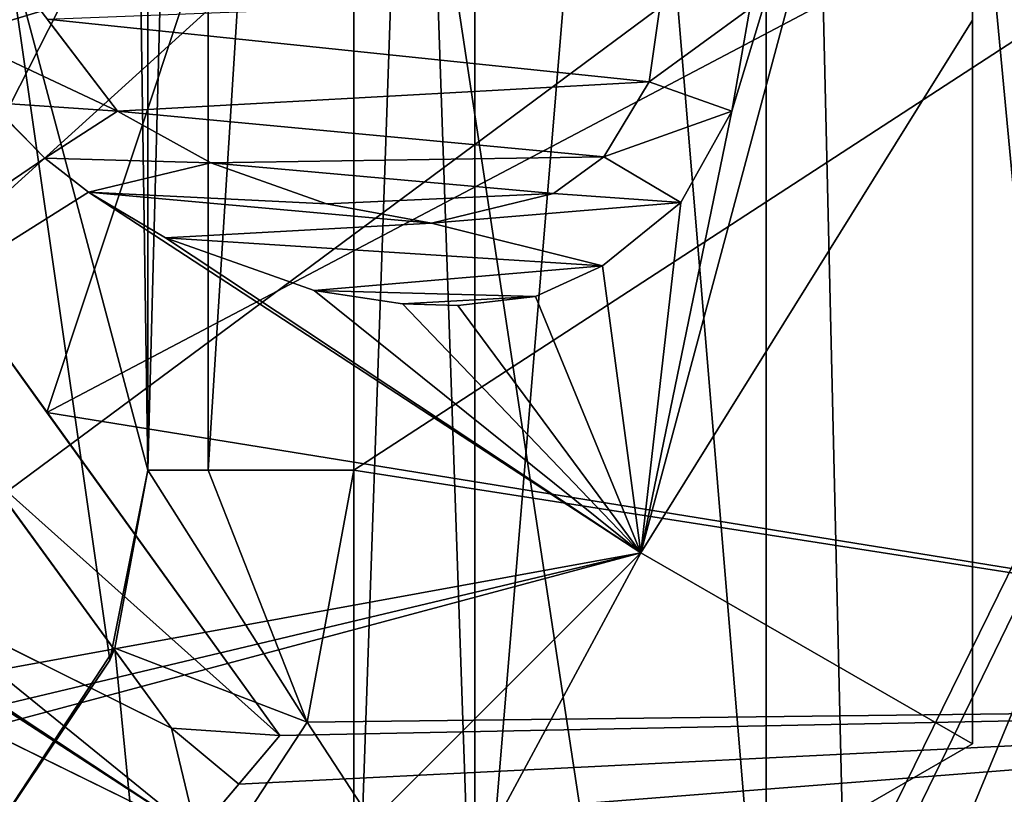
# Model space of a CAD drawing. Header units: millimetres. Extents: x -122 to 122, y -98 to 94.
# Tile 259 of 533: x -62.62 to -57.85, y 66.33 to 70.09. Entities that reach past the tile are written whole.
import ezdxf

# ---------------------------------------------------------------- set-up
doc = ezdxf.new("R2010")
doc.units = ezdxf.units.MM
doc.header["$LTSCALE"] = 26.699852
for name, color, linetype in [('13', 7, 'CONTINUOUS'), ('14', 7, 'CONTINUOUS'), ('16', 7, 'CONTINUOUS'), ('17', 7, 'CONTINUOUS'), ('2408', 7, 'CONTINUOUS'), ('2409', 7, 'CONTINUOUS'), ('2425', 7, 'CONTINUOUS'), ('2434', 7, 'CONTINUOUS'), ('2442', 7, 'CONTINUOUS'), ('339', 7, 'CONTINUOUS'), ('340', 7, 'CONTINUOUS'), ('343', 7, 'CONTINUOUS'), ('344', 7, 'CONTINUOUS'), ('351', 7, 'CONTINUOUS'), ('353', 7, 'CONTINUOUS'), ('355', 7, 'CONTINUOUS'), ('3565', 7, 'CONTINUOUS'), ('357', 7, 'CONTINUOUS'), ('3575', 7, 'CONTINUOUS'), ('3605', 7, 'CONTINUOUS'), ('3614', 7, 'CONTINUOUS'), ('3622', 7, 'CONTINUOUS'), ('454', 7, 'CONTINUOUS'), ('455', 7, 'CONTINUOUS'), ('456', 7, 'CONTINUOUS'), ('457', 7, 'CONTINUOUS'), ('458', 7, 'CONTINUOUS'), ('459', 7, 'CONTINUOUS'), ('460', 7, 'CONTINUOUS'), ('461', 7, 'CONTINUOUS'), ('462', 7, 'CONTINUOUS'), ('463', 7, 'CONTINUOUS'), ('464', 7, 'CONTINUOUS'), ('478', 7, 'CONTINUOUS'), ('479', 7, 'CONTINUOUS'), ('480', 7, 'CONTINUOUS'), ('481', 7, 'CONTINUOUS'), ('482', 7, 'CONTINUOUS'), ('483', 7, 'CONTINUOUS'), ('484', 7, 'CONTINUOUS'), ('485', 7, 'CONTINUOUS'), ('5452', 7, 'CONTINUOUS'), ('5454', 7, 'CONTINUOUS'), ('5455', 7, 'CONTINUOUS'), ('5457', 7, 'CONTINUOUS'), ('5460', 7, 'CONTINUOUS'), ('5464', 7, 'CONTINUOUS'), ('5468', 7, 'CONTINUOUS'), ('5469', 7, 'CONTINUOUS'), ('5476', 7, 'CONTINUOUS'), ('5478', 7, 'CONTINUOUS'), ('5480', 7, 'CONTINUOUS'), ('5516', 7, 'CONTINUOUS'), ('5517', 7, 'CONTINUOUS'), ('5523', 7, 'CONTINUOUS'), ('5524', 7, 'CONTINUOUS'), ('5526', 7, 'CONTINUOUS'), ('5670', 7, 'CONTINUOUS'), ('951', 7, 'CONTINUOUS')]:
    doc.layers.add(name, color=color, linetype=linetype)

msp = doc.modelspace()

# ---------------------------------------------------------------- linework, layer by layer
at = {"layer": '13', "color": 7, "linetype": 'Continuous', "true_color": 0xf5f5f5}
for points in [[(-59.3935, 62.8935, -12), (-55, 73.5, -12), (-65.5004, 65.7056, -12), (-59.3935, 62.8935, -12)], [(-65.5004, 65.7056, -12), (-55, 73.5, -12), (-61, 73.5, -12), (-65.5004, 65.7056, -12)]]:
    msp.add_3dface(points, dxfattribs=at)
at = {"layer": '14', "color": 7, "linetype": 'Continuous', "true_color": 0xf5f5f5}
for points in [[(-61, 73.5, -15), (-59.3935, 62.8935, -15), (-65.5004, 65.7056, -15), (-61, 73.5, -15)], [(-55, 73.5, -15), (-59.3935, 62.8935, -15), (-61, 73.5, -15), (-55, 73.5, -15)]]:
    msp.add_3dface(points, dxfattribs=at)
at = {"layer": '16', "color": 7, "linetype": 'Continuous', "true_color": 0xf5f5f5}
for points in [[(-55, 73.5, -12), (-59.3935, 62.8935, -12), (-55, 73.5, -15), (-55, 73.5, -12)], [(-59.3935, 62.8935, -12), (-59.3935, 62.8935, -15), (-55, 73.5, -15), (-59.3935, 62.8935, -12)]]:
    msp.add_3dface(points, dxfattribs=at)
at = {"layer": '17', "color": 7, "linetype": 'Continuous', "true_color": 0xf5f5f5}
for points in [[(-65.5004, 65.7056, -12), (-61, 73.5, -12), (-65.5004, 65.7056, -15), (-65.5004, 65.7056, -12)], [(-61, 73.5, -12), (-61, 73.5, -15), (-65.5004, 65.7056, -15), (-61, 73.5, -12)]]:
    msp.add_3dface(points, dxfattribs=at)
at = {"layer": '2408', "color": 250, "linetype": 'Continuous', "true_color": 0x323232}
for points in [[(-59.7324, 63.2323), (-59, 65), (-45.5, 92.5), (-59.7324, 63.2323)], [(-37.0148, 88.9852), (-59.7324, 63.2323), (-45.5, 92.5), (-37.0148, 88.9852)], [(-59, 65), (-59, 82), (-45.5, 92.5), (-59, 65)], [(-33.5, 80.5), (-59.7324, 63.2323), (-37.0148, 88.9852), (-33.5, 80.5)], [(-59.7324, 63.2323), (-33.5, 80.5), (-33.5, 51.2841), (-59.7324, 63.2323)]]:
    msp.add_3dface(points, dxfattribs=at)
at = {"layer": '2409', "color": 250, "linetype": 'Continuous', "true_color": 0x323232}
for points in [[(-45.5, 92.5, 12), (-59, 82, 12), (-54.7642, 51.1768, 12), (-45.5, 92.5, 12)], [(-59, 82, 12), (-59, 65, 12), (-58.3327, 53.4468, 12), (-59, 82, 12)], [(-54.7642, 51.1768, 12), (-59, 82, 12), (-55.3921, 52.1135, 12), (-54.7642, 51.1768, 12)], [(-55.3921, 52.1135, 12), (-59, 82, 12), (-56.2539, 52.8444, 12), (-55.3921, 52.1135, 12)], [(-56.2539, 52.8444, 12), (-59, 82, 12), (-58.3327, 53.4468, 12), (-56.2539, 52.8444, 12)]]:
    msp.add_3dface(points, dxfattribs=at)
at = {"layer": '2425', "color": 250, "linetype": 'Continuous', "true_color": 0x323232}
for points in [[(-61, 65, 2), (-61, 65, 10), (-61, 82, 10), (-61, 65, 2)], [(-61, 82, 2), (-61, 65, 2), (-61, 82, 10), (-61, 82, 2)]]:
    msp.add_3dface(points, dxfattribs=at)
at = {"layer": '2434', "color": 250, "linetype": 'Continuous', "true_color": 0x323232}
for points in [[(-61, 82, 10), (-61, 65, 10), (-60.4142, 65, 11.4142), (-61, 82, 10)], [(-61, 82, 10), (-60.4142, 65, 11.4142), (-60.4142, 82, 11.4142), (-61, 82, 10)], [(-59, 65, 12), (-59, 82, 12), (-60.4142, 82, 11.4142), (-59, 65, 12)], [(-60.4142, 65, 11.4142), (-59, 65, 12), (-60.4142, 82, 11.4142), (-60.4142, 65, 11.4142)]]:
    msp.add_3dface(points, dxfattribs=at)
at = {"layer": '2442', "color": 250, "linetype": 'Continuous', "true_color": 0x323232}
for points in [[(-61, 65, 2), (-61, 82, 2), (-60.4142, 82, 0.5858), (-61, 65, 2)], [(-61, 65, 2), (-60.4142, 82, 0.5858), (-60.4142, 65, 0.5858), (-61, 65, 2)], [(-59, 82), (-59, 65), (-60.4142, 65, 0.5858), (-59, 82)], [(-60.4142, 82, 0.5858), (-59, 82), (-60.4142, 65, 0.5858), (-60.4142, 82, 0.5858)]]:
    msp.add_3dface(points, dxfattribs=at)
at = {"layer": '339', "color": 7, "linetype": 'Continuous', "true_color": 0xf5f5f5}
for points in [[(-61.75, 73.5, -15), (-65.875, 66.3553, -15), (-58, 73.5, -15), (-61.75, 73.5, -15)], [(-58, 73.5, -15), (-65.875, 66.3553, -15), (-59.6088, 67.4992, -15), (-58, 73.5, -15)], [(-59.6088, 67.4992, -15), (-65.875, 66.3553, -15), (-76, 63.1077, -15), (-59.6088, 67.4992, -15)], [(-64, 63.1077, -15), (-59.6088, 67.4992, -15), (-76, 63.1077, -15), (-64, 63.1077, -15)]]:
    msp.add_3dface(points, dxfattribs=at)
at = {"layer": '340', "color": 7, "linetype": 'Continuous', "true_color": 0xf5f5f5}
for points in [[(-58, 73.5, -28.55), (-59.6088, 67.4992, -28.55), (-59.1665, 69.6417, -28.55), (-58, 73.5, -28.55)], [(-59.079, 70.1413, -28.55), (-58, 73.5, -28.55), (-59.1665, 69.6417, -28.55), (-59.079, 70.1413, -28.55)], [(-59.5674, 69.7845, -28.55), (-62.4881, 70.0893, -28.55), (-59.5078, 70.2056, -28.55), (-59.5674, 69.7845, -28.55)], [(-62.1478, 69.642, -28.55), (-62.4881, 70.0893, -28.55), (-59.5674, 69.7845, -28.55), (-62.1478, 69.642, -28.55)], [(-59.7874, 69.4205, -28.55), (-62.1478, 69.642, -28.55), (-59.5674, 69.7845, -28.55), (-59.7874, 69.4205, -28.55)], [(-62.7131, 69.6317, -28.55), (-62.5001, 69.4136, -28.55), (-68.3761, 65.4119, -28.55), (-62.7131, 69.6317, -28.55)], [(-61.6947, 69.3921, -28.55), (-62.1478, 69.642, -28.55), (-59.7874, 69.4205, -28.55), (-61.6947, 69.3921, -28.55)], [(-59.1665, 69.6417, -28.55), (-59.6088, 67.4992, -28.55), (-59.4145, 69.1993, -28.55), (-59.1665, 69.6417, -28.55)], [(-62.5001, 69.4136, -28.55), (-62.2876, 69.2494, -28.55), (-68.3761, 65.4119, -28.55), (-62.5001, 69.4136, -28.55)], [(-60.0316, 69.2421, -28.55), (-61.6947, 69.3921, -28.55), (-59.7874, 69.4205, -28.55), (-60.0316, 69.2421, -28.55)], [(-61.1335, 69.1923, -28.55), (-61.6947, 69.3921, -28.55), (-60.0316, 69.2421, -28.55), (-61.1335, 69.1923, -28.55)], [(-62.2876, 69.2494, -28.55), (-59.6088, 67.4992, -28.55), (-68.3761, 65.4119, -28.55), (-62.2876, 69.2494, -28.55)], [(-61.9147, 69.0282, -28.55), (-59.6088, 67.4992, -28.55), (-62.2876, 69.2494, -28.55), (-61.9147, 69.0282, -28.55)], [(-60.6245, 69.0994, -28.55), (-61.1335, 69.1923, -28.55), (-60.0316, 69.2421, -28.55), (-60.6245, 69.0994, -28.55)], [(-59.4145, 69.1993, -28.55), (-59.6088, 67.4992, -28.55), (-59.7948, 68.8924, -28.55), (-59.4145, 69.1993, -28.55)], [(-61.1931, 68.7712, -28.55), (-59.6088, 67.4992, -28.55), (-61.9147, 69.0282, -28.55), (-61.1931, 68.7712, -28.55)], [(-59.7948, 68.8924, -28.55), (-59.6088, 67.4992, -28.55), (-60.1192, 68.7426, -28.55), (-59.7948, 68.8924, -28.55)], [(-60.7643, 68.7069, -28.55), (-59.6088, 67.4992, -28.55), (-61.1931, 68.7712, -28.55), (-60.7643, 68.7069, -28.55)], [(-60.1192, 68.7426, -28.55), (-59.6088, 67.4992, -28.55), (-60.4958, 68.6998, -28.55), (-60.1192, 68.7426, -28.55)], [(-60.4958, 68.6998, -28.55), (-59.6088, 67.4992, -28.55), (-60.7643, 68.7069, -28.55), (-60.4958, 68.6998, -28.55)], [(-59.6088, 67.4992, -28.55), (-64, 63.1077, -28.55), (-68.3761, 65.4119, -28.55), (-59.6088, 67.4992, -28.55)]]:
    msp.add_3dface(points, dxfattribs=at)
at = {"layer": '343', "color": 7, "linetype": 'Continuous', "true_color": 0xf5f5f5}
for points in [[(-58, 73.5, -28.55), (-58, 73.5, -15), (-58, 70.0834, -15.2753), (-58, 73.5, -28.55)], [(-58, 73.5, -28.55), (-58, 70.0834, -15.2753), (-58, 70.0832, -28.2746), (-58, 73.5, -28.55)], [(-58, 70.0834, -15.2753), (-58, 66.5718, -16.0718), (-58, 70.0832, -28.2746), (-58, 70.0834, -15.2753)], [(-58, 70.0832, -28.2746), (-58, 66.5718, -16.0718), (-58, 66.5718, -27.4782), (-58, 70.0832, -28.2746)]]:
    msp.add_3dface(points, dxfattribs=at)
at = {"layer": '344', "color": 7, "linetype": 'Continuous', "true_color": 0xf5f5f5}
for points in [[(-58, 66.5718, -27.4782), (-58, 66.5718, -16.0718), (-61.0572, 64.8067, -15.2724), (-58, 66.5718, -27.4782)], [(-58, 66.5718, -27.4782), (-61.0572, 64.8067, -15.2724), (-61.0572, 64.8067, -28.2776), (-58, 66.5718, -27.4782)]]:
    msp.add_3dface(points, dxfattribs=at)
at = {"layer": '351', "color": 7, "linetype": 'Continuous', "true_color": 0xf5f5f5}
for points in [[(-65.875, 66.3553, -15), (-61.75, 73.5, -15), (-66.5413, 67.5093, -16.3325), (-65.875, 66.3553, -15)], [(-61.75, 73.5, -15), (-63.0825, 73.5, -16.3325), (-66.5413, 67.5093, -16.3325), (-61.75, 73.5, -15)]]:
    msp.add_3dface(points, dxfattribs=at)
at = {"layer": '353', "color": 7, "linetype": 'Continuous', "true_color": 0xf5f5f5}
for points in [[(-59.6088, 67.4992, -28.55), (-58, 73.5, -28.55), (-58, 70.0832, -28.2746), (-59.6088, 67.4992, -28.55)], [(-59.6088, 67.4992, -28.55), (-58, 70.0832, -28.2746), (-58, 66.5718, -27.4782), (-59.6088, 67.4992, -28.55)], [(-64, 63.1077, -28.55), (-59.6088, 67.4992, -28.55), (-61.0572, 64.8067, -28.2776), (-64, 63.1077, -28.55)], [(-59.6088, 67.4992, -28.55), (-58, 66.5718, -27.4782), (-61.0572, 64.8067, -28.2776), (-59.6088, 67.4992, -28.55)]]:
    msp.add_3dface(points, dxfattribs=at)
at = {"layer": '355', "color": 7, "linetype": 'Continuous', "true_color": 0xf5f5f5}
for points in [[(-58, 73.5, -15), (-59.6088, 67.4992, -15), (-58, 70.0834, -15.2753), (-58, 73.5, -15)], [(-59.6088, 67.4992, -15), (-58, 66.5718, -16.0718), (-58, 70.0834, -15.2753), (-59.6088, 67.4992, -15)], [(-59.6088, 67.4992, -15), (-64, 63.1077, -15), (-61.0572, 64.8067, -15.2724), (-59.6088, 67.4992, -15)], [(-58, 66.5718, -16.0718), (-59.6088, 67.4992, -15), (-61.0572, 64.8067, -15.2724), (-58, 66.5718, -16.0718)]]:
    msp.add_3dface(points, dxfattribs=at)
at = {"layer": '3565', "color": 250, "linetype": 'Continuous', "true_color": 0x323232}
for points in [[(-45.5, 92.5), (-59, 82), (-33.5, 51.2841), (-45.5, 92.5)], [(-59, 82), (-59, 65), (-33.5, 51.2841), (-59, 82)]]:
    msp.add_3dface(points, dxfattribs=at)
at = {"layer": '357', "color": 7, "linetype": 'Continuous', "true_color": 0xf5f5f5}
for points in [[(-62.9703, 70.2373, -28.05), (-62.517, 70.1273, -28.05), (-62.9216, 70.006, -28.05), (-62.9703, 70.2373, -28.05)], [(-59.5674, 69.7845, -28.05), (-59.5078, 70.2056, -28.05), (-59.079, 70.1413, -28.05), (-59.5674, 69.7845, -28.05)], [(-62.517, 70.1273, -28.05), (-62.1478, 69.642, -28.05), (-62.9216, 70.006, -28.05), (-62.517, 70.1273, -28.05)], [(-59.1665, 69.6417, -28.05), (-59.5674, 69.7845, -28.05), (-59.079, 70.1413, -28.05), (-59.1665, 69.6417, -28.05)], [(-62.9216, 70.006, -28.05), (-62.1478, 69.642, -28.05), (-62.7649, 69.6848, -28.05), (-62.9216, 70.006, -28.05)], [(-59.7874, 69.4205, -28.05), (-59.5674, 69.7845, -28.05), (-59.1665, 69.6417, -28.05), (-59.7874, 69.4205, -28.05)], [(-62.7649, 69.6848, -28.05), (-62.1478, 69.642, -28.05), (-62.5001, 69.4136, -28.05), (-62.7649, 69.6848, -28.05)], [(-62.1478, 69.642, -28.05), (-61.6947, 69.3921, -28.05), (-62.5001, 69.4136, -28.05), (-62.1478, 69.642, -28.05)], [(-59.4145, 69.1993, -28.05), (-59.7874, 69.4205, -28.05), (-59.1665, 69.6417, -28.05), (-59.4145, 69.1993, -28.05)], [(-62.5001, 69.4136, -28.05), (-61.6947, 69.3921, -28.05), (-62.2876, 69.2494, -28.05), (-62.5001, 69.4136, -28.05)], [(-60.0316, 69.2421, -28.05), (-59.7874, 69.4205, -28.05), (-59.4145, 69.1993, -28.05), (-60.0316, 69.2421, -28.05)], [(-61.6947, 69.3921, -28.05), (-61.1335, 69.1923, -28.05), (-62.2876, 69.2494, -28.05), (-61.6947, 69.3921, -28.05)], [(-61.1335, 69.1923, -28.05), (-60.6245, 69.0994, -28.05), (-62.2876, 69.2494, -28.05), (-61.1335, 69.1923, -28.05)], [(-62.2876, 69.2494, -28.05), (-60.6245, 69.0994, -28.05), (-61.9147, 69.0282, -28.05), (-62.2876, 69.2494, -28.05)], [(-60.6245, 69.0994, -28.05), (-60.0316, 69.2421, -28.05), (-59.4145, 69.1993, -28.05), (-60.6245, 69.0994, -28.05)], [(-59.7948, 68.8924, -28.05), (-60.6245, 69.0994, -28.05), (-59.4145, 69.1993, -28.05), (-59.7948, 68.8924, -28.05)], [(-61.9147, 69.0282, -28.05), (-60.6245, 69.0994, -28.05), (-59.7948, 68.8924, -28.05), (-61.9147, 69.0282, -28.05)], [(-61.1931, 68.7712, -28.05), (-61.9147, 69.0282, -28.05), (-59.7948, 68.8924, -28.05), (-61.1931, 68.7712, -28.05)], [(-60.1192, 68.7426, -28.05), (-61.1931, 68.7712, -28.05), (-59.7948, 68.8924, -28.05), (-60.1192, 68.7426, -28.05)], [(-60.7643, 68.7069, -28.05), (-61.1931, 68.7712, -28.05), (-60.1192, 68.7426, -28.05), (-60.7643, 68.7069, -28.05)], [(-60.4958, 68.6998, -28.05), (-60.7643, 68.7069, -28.05), (-60.1192, 68.7426, -28.05), (-60.4958, 68.6998, -28.05)]]:
    msp.add_3dface(points, dxfattribs=at)
at = {"layer": '3575', "color": 250, "linetype": 'Continuous', "true_color": 0x323232}
for points in [[(-59, 65, -12), (-59, 82, -12), (-45.5, 92.5, -12), (-59, 65, -12)], [(-58.3327, 53.4468, -12), (-59, 65, -12), (-45.5, 92.5, -12), (-58.3327, 53.4468, -12)], [(-56.2539, 52.8444, -12), (-58.3327, 53.4468, -12), (-45.5, 92.5, -12), (-56.2539, 52.8444, -12)]]:
    msp.add_3dface(points, dxfattribs=at)
at = {"layer": '3605', "color": 250, "linetype": 'Continuous', "true_color": 0x323232}
for points in [[(-61, 82, -10), (-61, 65, -10), (-61, 82, -2), (-61, 82, -10)], [(-61, 82, -2), (-61, 65, -10), (-61, 65, -2), (-61, 82, -2)]]:
    msp.add_3dface(points, dxfattribs=at)
at = {"layer": '3614', "color": 250, "linetype": 'Continuous', "true_color": 0x323232}
for points in [[(-61, 65, -10), (-61, 82, -10), (-60.4142, 82, -11.4142), (-61, 65, -10)], [(-60.4142, 65, -11.4142), (-61, 65, -10), (-60.4142, 82, -11.4142), (-60.4142, 65, -11.4142)], [(-59, 82, -12), (-59, 65, -12), (-60.4142, 65, -11.4142), (-59, 82, -12)], [(-59, 82, -12), (-60.4142, 65, -11.4142), (-60.4142, 82, -11.4142), (-59, 82, -12)]]:
    msp.add_3dface(points, dxfattribs=at)
at = {"layer": '3622', "color": 250, "linetype": 'Continuous', "true_color": 0x323232}
for points in [[(-61, 82, -2), (-61, 65, -2), (-60.4142, 65, -0.5858), (-61, 82, -2)], [(-60.4142, 82, -0.5858), (-61, 82, -2), (-60.4142, 65, -0.5858), (-60.4142, 82, -0.5858)], [(-59, 65), (-59, 82), (-60.4142, 82, -0.5858), (-59, 65)], [(-59, 65), (-60.4142, 82, -0.5858), (-60.4142, 65, -0.5858), (-59, 65)]]:
    msp.add_3dface(points, dxfattribs=at)
at = {"layer": '454', "color": 7, "linetype": 'Continuous', "true_color": 0xf5f5f5}
for points in [[(-59.079, 70.1413, -28.55), (-59.1665, 69.6417, -28.55), (-59.079, 70.1413, -28.05), (-59.079, 70.1413, -28.55)], [(-59.1665, 69.6417, -28.55), (-59.1665, 69.6417, -28.05), (-59.079, 70.1413, -28.05), (-59.1665, 69.6417, -28.55)]]:
    msp.add_3dface(points, dxfattribs=at)
at = {"layer": '455', "color": 7, "linetype": 'Continuous', "true_color": 0xf5f5f5}
for points in [[(-59.1665, 69.6417, -28.55), (-59.4145, 69.1993, -28.55), (-59.1665, 69.6417, -28.05), (-59.1665, 69.6417, -28.55)], [(-59.4145, 69.1993, -28.55), (-59.4145, 69.1993, -28.05), (-59.1665, 69.6417, -28.05), (-59.4145, 69.1993, -28.55)]]:
    msp.add_3dface(points, dxfattribs=at)
at = {"layer": '456', "color": 7, "linetype": 'Continuous', "true_color": 0xf5f5f5}
for points in [[(-59.4145, 69.1993, -28.55), (-59.7948, 68.8924, -28.55), (-59.7948, 68.8924, -28.05), (-59.4145, 69.1993, -28.55)], [(-59.4145, 69.1993, -28.55), (-59.7948, 68.8924, -28.05), (-59.4145, 69.1993, -28.05), (-59.4145, 69.1993, -28.55)]]:
    msp.add_3dface(points, dxfattribs=at)
at = {"layer": '457', "color": 7, "linetype": 'Continuous', "true_color": 0xf5f5f5}
for points in [[(-59.7948, 68.8924, -28.55), (-60.1192, 68.7426, -28.55), (-60.1192, 68.7426, -28.05), (-59.7948, 68.8924, -28.55)], [(-59.7948, 68.8924, -28.55), (-60.1192, 68.7426, -28.05), (-59.7948, 68.8924, -28.05), (-59.7948, 68.8924, -28.55)]]:
    msp.add_3dface(points, dxfattribs=at)
at = {"layer": '458', "color": 7, "linetype": 'Continuous', "true_color": 0xf5f5f5}
for points in [[(-60.1192, 68.7426, -28.55), (-60.4958, 68.6998, -28.55), (-60.4958, 68.6998, -28.05), (-60.1192, 68.7426, -28.55)], [(-60.1192, 68.7426, -28.55), (-60.4958, 68.6998, -28.05), (-60.1192, 68.7426, -28.05), (-60.1192, 68.7426, -28.55)]]:
    msp.add_3dface(points, dxfattribs=at)
at = {"layer": '459', "color": 7, "linetype": 'Continuous', "true_color": 0xf5f5f5}
for points in [[(-60.4958, 68.6998, -28.55), (-60.7643, 68.7069, -28.55), (-60.7643, 68.7069, -28.05), (-60.4958, 68.6998, -28.55)], [(-60.4958, 68.6998, -28.55), (-60.7643, 68.7069, -28.05), (-60.4958, 68.6998, -28.05), (-60.4958, 68.6998, -28.55)]]:
    msp.add_3dface(points, dxfattribs=at)
at = {"layer": '460', "color": 7, "linetype": 'Continuous', "true_color": 0xf5f5f5}
for points in [[(-60.7643, 68.7069, -28.55), (-61.1931, 68.7712, -28.55), (-61.1931, 68.7712, -28.05), (-60.7643, 68.7069, -28.55)], [(-60.7643, 68.7069, -28.55), (-61.1931, 68.7712, -28.05), (-60.7643, 68.7069, -28.05), (-60.7643, 68.7069, -28.55)]]:
    msp.add_3dface(points, dxfattribs=at)
at = {"layer": '461', "color": 7, "linetype": 'Continuous', "true_color": 0xf5f5f5}
for points in [[(-61.1931, 68.7712, -28.55), (-61.9147, 69.0282, -28.55), (-61.1931, 68.7712, -28.05), (-61.1931, 68.7712, -28.55)], [(-61.9147, 69.0282, -28.55), (-61.9147, 69.0282, -28.05), (-61.1931, 68.7712, -28.05), (-61.9147, 69.0282, -28.55)]]:
    msp.add_3dface(points, dxfattribs=at)
at = {"layer": '462', "color": 7, "linetype": 'Continuous', "true_color": 0xf5f5f5}
for points in [[(-61.9147, 69.0282, -28.55), (-62.2876, 69.2494, -28.55), (-62.2876, 69.2494, -28.05), (-61.9147, 69.0282, -28.55)], [(-61.9147, 69.0282, -28.55), (-62.2876, 69.2494, -28.05), (-61.9147, 69.0282, -28.05), (-61.9147, 69.0282, -28.55)]]:
    msp.add_3dface(points, dxfattribs=at)
at = {"layer": '463', "color": 7, "linetype": 'Continuous', "true_color": 0xf5f5f5}
for points in [[(-62.2876, 69.2494, -28.55), (-62.5001, 69.4136, -28.55), (-62.5001, 69.4136, -28.05), (-62.2876, 69.2494, -28.55)], [(-62.2876, 69.2494, -28.55), (-62.5001, 69.4136, -28.05), (-62.2876, 69.2494, -28.05), (-62.2876, 69.2494, -28.55)]]:
    msp.add_3dface(points, dxfattribs=at)
at = {"layer": '464', "color": 7, "linetype": 'Continuous', "true_color": 0xf5f5f5}
for points in [[(-62.5001, 69.4136, -28.55), (-62.739, 69.6583, -28.5147), (-62.7649, 69.6848, -28.4794), (-62.5001, 69.4136, -28.55)], [(-62.5001, 69.4136, -28.55), (-62.7649, 69.6848, -28.4794), (-62.7649, 69.6848, -28.05), (-62.5001, 69.4136, -28.55)], [(-62.5001, 69.4136, -28.55), (-62.7649, 69.6848, -28.05), (-62.5001, 69.4136, -28.05), (-62.5001, 69.4136, -28.55)], [(-62.5001, 69.4136, -28.55), (-62.7131, 69.6317, -28.55), (-62.739, 69.6583, -28.5147), (-62.5001, 69.4136, -28.55)]]:
    msp.add_3dface(points, dxfattribs=at)
at = {"layer": '478', "color": 7, "linetype": 'Continuous', "true_color": 0xf5f5f5}
for points in [[(-62.4881, 70.0893, -28.55), (-62.1478, 69.642, -28.55), (-62.517, 70.1273, -28.05), (-62.4881, 70.0893, -28.55)], [(-62.1478, 69.642, -28.55), (-62.1478, 69.642, -28.05), (-62.517, 70.1273, -28.05), (-62.1478, 69.642, -28.55)]]:
    msp.add_3dface(points, dxfattribs=at)
at = {"layer": '479', "color": 7, "linetype": 'Continuous', "true_color": 0xf5f5f5}
for points in [[(-62.1478, 69.642, -28.55), (-61.6947, 69.3921, -28.55), (-62.1478, 69.642, -28.05), (-62.1478, 69.642, -28.55)], [(-61.6947, 69.3921, -28.55), (-61.6947, 69.3921, -28.05), (-62.1478, 69.642, -28.05), (-61.6947, 69.3921, -28.55)]]:
    msp.add_3dface(points, dxfattribs=at)
at = {"layer": '480', "color": 7, "linetype": 'Continuous', "true_color": 0xf5f5f5}
for points in [[(-61.6947, 69.3921, -28.55), (-61.1335, 69.1923, -28.55), (-61.6947, 69.3921, -28.05), (-61.6947, 69.3921, -28.55)], [(-61.1335, 69.1923, -28.55), (-61.1335, 69.1923, -28.05), (-61.6947, 69.3921, -28.05), (-61.1335, 69.1923, -28.55)]]:
    msp.add_3dface(points, dxfattribs=at)
at = {"layer": '481', "color": 7, "linetype": 'Continuous', "true_color": 0xf5f5f5}
for points in [[(-61.1335, 69.1923, -28.55), (-60.6245, 69.0994, -28.55), (-61.1335, 69.1923, -28.05), (-61.1335, 69.1923, -28.55)], [(-60.6245, 69.0994, -28.55), (-60.6245, 69.0994, -28.05), (-61.1335, 69.1923, -28.05), (-60.6245, 69.0994, -28.55)]]:
    msp.add_3dface(points, dxfattribs=at)
at = {"layer": '482', "color": 7, "linetype": 'Continuous', "true_color": 0xf5f5f5}
for points in [[(-60.6245, 69.0994, -28.55), (-60.0316, 69.2421, -28.55), (-60.6245, 69.0994, -28.05), (-60.6245, 69.0994, -28.55)], [(-60.0316, 69.2421, -28.55), (-60.0316, 69.2421, -28.05), (-60.6245, 69.0994, -28.05), (-60.0316, 69.2421, -28.55)]]:
    msp.add_3dface(points, dxfattribs=at)
at = {"layer": '483', "color": 7, "linetype": 'Continuous', "true_color": 0xf5f5f5}
for points in [[(-60.0316, 69.2421, -28.55), (-59.7874, 69.4205, -28.55), (-59.7874, 69.4205, -28.05), (-60.0316, 69.2421, -28.55)], [(-60.0316, 69.2421, -28.55), (-59.7874, 69.4205, -28.05), (-60.0316, 69.2421, -28.05), (-60.0316, 69.2421, -28.55)]]:
    msp.add_3dface(points, dxfattribs=at)
at = {"layer": '484', "color": 7, "linetype": 'Continuous', "true_color": 0xf5f5f5}
for points in [[(-59.7874, 69.4205, -28.55), (-59.5674, 69.7845, -28.55), (-59.5674, 69.7845, -28.05), (-59.7874, 69.4205, -28.55)], [(-59.7874, 69.4205, -28.55), (-59.5674, 69.7845, -28.05), (-59.7874, 69.4205, -28.05), (-59.7874, 69.4205, -28.55)]]:
    msp.add_3dface(points, dxfattribs=at)
at = {"layer": '485', "color": 7, "linetype": 'Continuous', "true_color": 0xf5f5f5}
for points in [[(-59.5674, 69.7845, -28.55), (-59.5078, 70.2056, -28.55), (-59.5078, 70.2056, -28.05), (-59.5674, 69.7845, -28.55)], [(-59.5674, 69.7845, -28.55), (-59.5078, 70.2056, -28.05), (-59.5674, 69.7845, -28.05), (-59.5674, 69.7845, -28.55)]]:
    msp.add_3dface(points, dxfattribs=at)
at = {"layer": '5452', "color": 7, "linetype": 'Continuous', "true_color": 0xf5f5f5}
for points in [[(-61, 79.1, 12), (-52.4, 73.5, 12), (-61, 67.9, 12), (-61, 79.1, 12)], [(-52.4, 73.5, 12), (-53.7397, 66.7656, 12), (-61, 67.9, 12), (-52.4, 73.5, 12)], [(-61, 67.9, 12), (-53.7397, 66.7656, 12), (-61.2277, 66.6767, 12), (-61, 67.9, 12)], [(-53.7397, 66.7656, 12), (-57.5559, 61.0542, 12), (-61.2277, 66.6767, 12), (-53.7397, 66.7656, 12)], [(-61.2277, 66.6767, 12), (-57.5559, 61.0542, 12), (-62.0076, 65.4841, 12), (-61.2277, 66.6767, 12)]]:
    msp.add_3dface(points, dxfattribs=at)
at = {"layer": '5454', "color": 7, "linetype": 'Continuous', "true_color": 0xf5f5f5}
for points in [[(-63.0401, 68.9443, 19.2944), (-60.7227, 73.5, 18.9925), (-64.3727, 70.7932, 19.8269), (-63.0401, 68.9443, 19.2944)], [(-62.4893, 68.1803, 19.017), (-60.7227, 73.5, 18.9925), (-63.0401, 68.9443, 19.2944), (-62.4893, 68.1803, 19.017)], [(-53.7397, 66.7648, 14.625), (-52.4, 73.5, 14.625), (-62.4893, 68.1803, 19.017), (-53.7397, 66.7648, 14.625)], [(-52.4, 73.5, 14.625), (-60.7227, 73.5, 18.9925), (-62.4893, 68.1803, 19.017), (-52.4, 73.5, 14.625)], [(-53.7397, 66.7648, 14.625), (-62.4893, 68.1803, 19.017), (-61.3591, 66.6122, 18.3364), (-53.7397, 66.7648, 14.625)], [(-57.5549, 61.0549, 14.625), (-63.4276, 66.9521, 18.9925), (-66.0391, 64.3566, 18.7536), (-57.5549, 61.0549, 14.625)], [(-63.4276, 66.9521, 18.9925), (-57.5549, 61.0549, 14.625), (-61.7623, 66.1347, 18.3364), (-63.4276, 66.9521, 18.9925)], [(-57.5549, 61.0549, 14.625), (-53.7397, 66.7648, 14.625), (-61.7623, 66.1347, 18.3364), (-57.5549, 61.0549, 14.625)], [(-61.7623, 66.1347, 18.3364), (-53.7397, 66.7648, 14.625), (-61.5592, 66.3752, 18.3382), (-61.7623, 66.1347, 18.3364)], [(-61.5592, 66.3752, 18.3382), (-53.7397, 66.7648, 14.625), (-61.3591, 66.6122, 18.3364), (-61.5592, 66.3752, 18.3382)]]:
    msp.add_3dface(points, dxfattribs=at)
at = {"layer": '5455', "color": 7, "linetype": 'Continuous', "true_color": 0xf5f5f5}
for points in [[(-62.019, 73.5, -10), (-66.0095, 66.5883, -10), (-62.019, 73.5, -66.4045), (-62.019, 73.5, -10)], [(-62.019, 73.5, -66.4045), (-66.0095, 66.5883, -10), (-66.0095, 66.5883, -66.4045), (-62.019, 73.5, -66.4045)]]:
    msp.add_3dface(points, dxfattribs=at)
at = {"layer": '5457', "color": 7, "linetype": 'Continuous', "true_color": 0xf5f5f5}
msp.add_3dface([(-62.7077, 67.7764, 18.9948), (-63.1295, 67.266, 18.9925), (-61.8858, 66.648, 18.5075), (-62.7077, 67.7764, 18.9948)], dxfattribs=at)
at = {"layer": '5460', "color": 7, "linetype": 'Continuous', "true_color": 0xf5f5f5}
for points in [[(-62, 79.1, 11), (-62, 67.9, 11), (-62, 79.1, 1.0205), (-62, 79.1, 11)], [(-62, 79.1, 1.0205), (-62, 67.9, 11), (-62, 73.5019, 0.2898), (-62, 79.1, 1.0205)], [(-62, 67.9, 11), (-62, 67.9, 1.0205), (-62, 73.5019, 0.2898), (-62, 67.9, 11)]]:
    msp.add_3dface(points, dxfattribs=at)
at = {"layer": '5464', "color": 7, "linetype": 'Continuous', "true_color": 0xf5f5f5}
for points in [[(-62, 67.9, 1.0205), (-62.1608, 67.0364, 11), (-62.1846, 66.977, 1.1922), (-62, 67.9, 1.0205)], [(-62, 67.9, 1.0205), (-62, 67.9, 11), (-62.1608, 67.0364, 11), (-62, 67.9, 1.0205)], [(-62.1608, 67.0364, 11), (-62.7111, 66.1948, 11), (-62.1846, 66.977, 1.1922), (-62.1608, 67.0364, 11)], [(-62.7111, 66.1948, 11), (-62.7029, 66.2029, 1.25), (-62.1846, 66.977, 1.1922), (-62.7111, 66.1948, 11)]]:
    msp.add_3dface(points, dxfattribs=at)
at = {"layer": '5468', "color": 7, "linetype": 'Continuous', "true_color": 0xf5f5f5}
for points in [[(-62, 67.9, 11), (-61.2277, 66.6767, 12), (-62.1608, 67.0364, 11), (-62, 67.9, 11)], [(-61.2277, 66.6767, 12), (-62, 67.9, 11), (-61.7071, 67.9, 11.7071), (-61.2277, 66.6767, 12)], [(-61, 67.9, 12), (-61.2277, 66.6767, 12), (-61.7071, 67.9, 11.7071), (-61, 67.9, 12)], [(-62.0076, 65.4841, 12), (-62.7111, 66.1948, 11), (-62.1608, 67.0364, 11), (-62.0076, 65.4841, 12)], [(-61.2277, 66.6767, 12), (-62.0076, 65.4841, 12), (-62.1608, 67.0364, 11), (-61.2277, 66.6767, 12)]]:
    msp.add_3dface(points, dxfattribs=at)
at = {"layer": '5469', "color": 7, "linetype": 'Continuous', "true_color": 0xf5f5f5}
for points in [[(-62, 67.9, 11), (-62, 79.1, 11), (-61.7071, 79.1, 11.7071), (-62, 67.9, 11)], [(-62, 67.9, 11), (-61.7071, 79.1, 11.7071), (-61.7071, 67.9, 11.7071), (-62, 67.9, 11)], [(-61, 79.1, 12), (-61, 67.9, 12), (-61.7071, 67.9, 11.7071), (-61, 79.1, 12)], [(-61.7071, 79.1, 11.7071), (-61, 79.1, 12), (-61.7071, 67.9, 11.7071), (-61.7071, 79.1, 11.7071)]]:
    msp.add_3dface(points, dxfattribs=at)
at = {"layer": '5476', "color": 7, "linetype": 'Continuous', "true_color": 0xf5f5f5}
msp.add_3dface([(-63.6145, 73.5, -68), (-62.019, 73.5, -66.4045), (-66.0095, 66.5883, -66.4045), (-63.6145, 73.5, -68)], dxfattribs=at)
at = {"layer": '5478', "color": 7, "linetype": 'Continuous', "true_color": 0xf5f5f5}
for points in [[(-62.0825, 73.5, 0.2556), (-62, 67.9, 1.0205), (-62.6843, 70.4722, 0.2556), (-62.0825, 73.5, 0.2556)], [(-62, 73.5019, 0.2898), (-62, 67.9, 1.0205), (-62.0825, 73.5, 0.2556), (-62, 73.5019, 0.2898)], [(-62.1846, 66.977, 1.1922), (-62.7029, 66.2029, 1.25), (-62.6843, 70.4722, 0.2556), (-62.1846, 66.977, 1.1922)], [(-62, 67.9, 1.0205), (-62.1846, 66.977, 1.1922), (-62.6843, 70.4722, 0.2556), (-62, 67.9, 1.0205)]]:
    msp.add_3dface(points, dxfattribs=at)
at = {"layer": '5480', "color": 7, "linetype": 'Continuous', "true_color": 0xf5f5f5}
for points in [[(-62.7, 73.5, -10), (-66.35, 67.178, -10), (-62.019, 73.5, -10), (-62.7, 73.5, -10)], [(-62.019, 73.5, -10), (-66.35, 67.178, -10), (-66.0095, 66.5883, -10), (-62.019, 73.5, -10)]]:
    msp.add_3dface(points, dxfattribs=at)
at = {"layer": '5516', "color": 7, "linetype": 'Continuous', "true_color": 0xf5f5f5}
for points in [[(-61.7623, 66.1347, 18.3364), (-61.5592, 66.3752, 18.3382), (-61.3591, 66.6122, 19.4132), (-61.7623, 66.1347, 18.3364)], [(-61.7623, 66.1347, 18.3364), (-61.3591, 66.6122, 19.4132), (-61.7623, 66.1347, 19.4132), (-61.7623, 66.1347, 18.3364)], [(-61.7623, 66.1347, 19.4132), (-61.3591, 66.6122, 19.4132), (-61.5593, 66.3751, 19.4149), (-61.7623, 66.1347, 19.4132)], [(-61.5592, 66.3752, 18.3382), (-61.3591, 66.6122, 18.3364), (-61.3591, 66.6122, 19.4132), (-61.5592, 66.3752, 18.3382)]]:
    msp.add_3dface(points, dxfattribs=at)
at = {"layer": '5517', "color": 7, "linetype": 'Continuous', "true_color": 0xf5f5f5}
for points in [[(-61.3591, 66.6122, 19.4132), (-63.0401, 68.9443, 19.2944), (-63.0405, 68.9449, 20.336), (-61.3591, 66.6122, 19.4132)], [(-62.4893, 68.1803, 19.017), (-63.0401, 68.9443, 19.2944), (-61.3591, 66.6122, 19.4132), (-62.4893, 68.1803, 19.017)], [(-61.3591, 66.6122, 18.3364), (-62.4893, 68.1803, 19.017), (-61.3591, 66.6122, 19.4132), (-61.3591, 66.6122, 18.3364)]]:
    msp.add_3dface(points, dxfattribs=at)
at = {"layer": '5523', "color": 7, "linetype": 'Continuous', "true_color": 0xf5f5f5}
for points in [[(-63.4276, 66.9521, 18.9925), (-61.7623, 66.1347, 18.3364), (-64.1144, 67.2892, 20.2667), (-63.4276, 66.9521, 18.9925)], [(-61.7623, 66.1347, 18.3364), (-61.7623, 66.1347, 19.4132), (-64.1144, 67.2892, 20.2667), (-61.7623, 66.1347, 18.3364)]]:
    msp.add_3dface(points, dxfattribs=at)
at = {"layer": '5524', "color": 7, "linetype": 'Continuous', "true_color": 0xf5f5f5}
for points in [[(-61.8858, 66.648, 19.5778), (-63.1978, 67.2999, 19.0169), (-63.1979, 67.3, 20.0683), (-61.8858, 66.648, 19.5778)], [(-63.1295, 67.266, 18.9925), (-63.1978, 67.2999, 19.0169), (-61.8858, 66.648, 19.5778), (-63.1295, 67.266, 18.9925)], [(-61.8858, 66.648, 18.5075), (-63.1295, 67.266, 18.9925), (-61.8858, 66.648, 19.5778), (-61.8858, 66.648, 18.5075)]]:
    msp.add_3dface(points, dxfattribs=at)
at = {"layer": '5526', "color": 7, "linetype": 'Continuous', "true_color": 0xf5f5f5}
for points in [[(-62.7077, 67.7764, 18.9948), (-61.8858, 66.648, 18.5075), (-62.7925, 67.8929, 20.0912), (-62.7077, 67.7764, 18.9948)], [(-61.8858, 66.648, 18.5075), (-61.8858, 66.648, 19.5778), (-62.7925, 67.8929, 20.0912), (-61.8858, 66.648, 18.5075)]]:
    msp.add_3dface(points, dxfattribs=at)
at = {"layer": '5670', "color": 7, "linetype": 'Continuous', "true_color": 0xf5f5f5}
for points in [[(-61.3591, 66.6122, 19.4132), (-63.0405, 68.9449, 20.336), (-62.7925, 67.8929, 20.0912), (-61.3591, 66.6122, 19.4132)], [(-61.7623, 66.1347, 19.4132), (-64.9095, 68.1788, 20.5915), (-64.1144, 67.2892, 20.2667), (-61.7623, 66.1347, 19.4132)], [(-64.9095, 68.1788, 20.5915), (-61.7623, 66.1347, 19.4132), (-64.534, 67.964, 20.4842), (-64.9095, 68.1788, 20.5915)], [(-64.534, 67.964, 20.4842), (-61.7623, 66.1347, 19.4132), (-63.1979, 67.3, 20.0683), (-64.534, 67.964, 20.4842)], [(-61.8858, 66.648, 19.5778), (-61.3591, 66.6122, 19.4132), (-62.7925, 67.8929, 20.0912), (-61.8858, 66.648, 19.5778)], [(-61.7623, 66.1347, 19.4132), (-61.8858, 66.648, 19.5778), (-63.1979, 67.3, 20.0683), (-61.7623, 66.1347, 19.4132)], [(-61.5593, 66.3751, 19.4149), (-61.3591, 66.6122, 19.4132), (-61.8858, 66.648, 19.5778), (-61.5593, 66.3751, 19.4149)], [(-61.7623, 66.1347, 19.4132), (-61.5593, 66.3751, 19.4149), (-61.8858, 66.648, 19.5778), (-61.7623, 66.1347, 19.4132)]]:
    msp.add_3dface(points, dxfattribs=at)
at = {"layer": '951', "color": 7, "linetype": 'Continuous'}
for points in [[(-61.85, 73.5, -61), (-62.65, 73.5, -60.2), (-66.325, 67.1347, -60.2), (-61.85, 73.5, -61)], [(-64.2371, 67.7371, -61), (-61.85, 73.5, -61), (-66.325, 67.1347, -60.2), (-64.2371, 67.7371, -61)], [(-61.85, 73.5, -61), (-64.2371, 67.7371, -61), (-62.65, 73.5, -61.8), (-61.85, 73.5, -61)]]:
    msp.add_3dface(points, dxfattribs=at)

doc.saveas('drawing.dxf')
